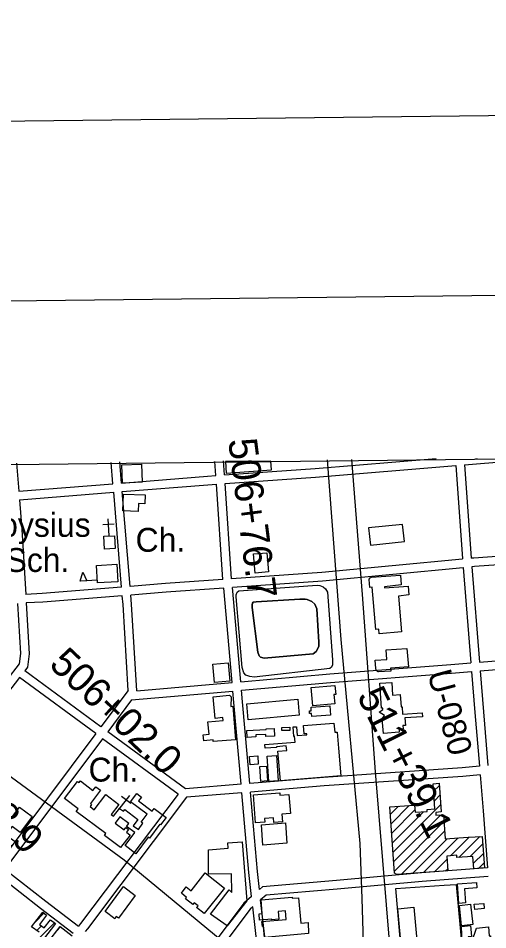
# Model space of a CAD drawing. Extents: x 3677843 to 3715951, y 511991 to 537744.
# Drawn here: x 3683945 to 3685577, y 533993 to 537161 of the extents above; entities that cross this region are included whole.
import ezdxf

# ---------------------------------------------------------------- set-up
doc = ezdxf.new("R2010")
doc.units = 0
for name, color, linetype in [('G-ANNO-NPLT', 7, 'Continuous'), ('V-ANNO-SYMB', 7, 'Continuous'), ('V-BLDG-IDEN', 7, 'Continuous'), ('V-BLDG-OTLN', 7, 'Continuous'), ('V-GRID-FRAM', 7, 'Continuous'), ('V-RIVR-RANG-IDEN', 7, 'Continuous'), ('V-ROAD-CNTR', 7, 'Continuous'), ('V-SITE-OTLN', 7, 'Continuous'), ('V-SITE-OTLN-IDEN', 7, 'Continuous'), ('V-SITE-VEGE', 7, 'Continuous'), ('V-SURV-IDEN', 7, 'Continuous')]:
    doc.layers.add(name, color=color, linetype=linetype)

msp = doc.modelspace()

# ---------------------------------------------------------------- linework, layer by layer
at = {"layer": 'G-ANNO-NPLT'}
msp.add_lwpolyline([(3678703.9, 512574.2), (3715368.2, 512995.5), (3715090.5, 537160.6), (3678426.3, 536739.3)], close=True, dxfattribs=at)
at = {"layer": 'V-ANNO-SYMB'}
msp.add_lwpolyline([(3681446.7, 513230.8), (3714527.7, 513611), (3714264.4, 536526), (3681183.4, 536145.9), (3681446.7, 513230.8)], dxfattribs=at)
at = {"layer": 'V-BLDG-OTLN'}
for p, q in [((3684219.6, 535208.1), (3684159.7, 535204.8)), ((3685388.7, 534474.6), (3685408.7, 534494.6)), ((3685391.1, 534441.6), (3685411, 534461.6)), ((3685238.2, 534394.9), (3685266, 534422.7)), ((3685240.6, 534361.9), (3685304.1, 534425.4)), ((3685242.9, 534328.9), (3685323.6, 534409.5)), ((3685245.3, 534295.9), (3685353, 534403.5)), ((3685247.7, 534262.9), (3685413.4, 534428.6)), ((3685250, 534229.9), (3685412.1, 534392)), ((3685252.4, 534196.9), (3685424.5, 534369)), ((3685277.2, 534186.3), (3685426.9, 534336)), ((3685315.4, 534189.2), (3685435.9, 534309.7)), ((3685353.7, 534192.1), (3685474, 534312.4)), ((3685447.2, 534250.3), (3685512, 534315.1)), ((3685476.7, 534244.4), (3685549.4, 534317.1)), ((3685515, 534247.3), (3685559.2, 534291.5)), ((3685527, 534224.1), (3685561.7, 534258.7)), ((3685391.9, 534195), (3685435.1, 534238.1)), ((3685545, 534206.6), (3685564.2, 534225.8)), ((3685430.1, 534197.8), (3685437.5, 534205.2)), ((3684004.3, 534021.4), (3684033.9, 534050.9)), ((3683979.2, 533925.5), (3684070.8, 534017.2)), ((3684009, 533990.7), (3684025.2, 534006.8)), ((3684077.9, 533988.9), (3684091.9, 534002.9))]:
    msp.add_line(p, q, dxfattribs=at)
for points in [[(3684307.1, 535545), (3684304.4, 535608.4), (3684372.8, 535611.4), (3684375.5, 535548)], [(3684664.9, 535620.1), (3684667.6, 535580.4), (3684824.5, 535591.1), (3684822.4, 535621.9)], [(3684308.2, 535448.8), (3684310.2, 535507.1), (3684385.5, 535504.5), (3684384.4, 535473.4), (3684362.2, 535474.1), (3684361.3, 535446.9)], [(3685162.3, 535389.3), (3685168.7, 535329.4), (3685286.9, 535342), (3685280.5, 535401.8)], [(3684768.4, 535232.7), (3684762.9, 535299.3), (3684808.5, 535303.1), (3684814, 535236.6)], [(3684220.1, 535198.7), (3684216.7, 535259.2), (3684287.3, 535263.2), (3684290.7, 535202.6)], [(3684159.7, 535204.8), (3684169.5, 535235.4), (3684182.7, 535206.1)], [(3685266.1, 535152.2), (3685277.3, 535028.9), (3685199.1, 535021.8), (3685197.7, 535037.2), (3685187.9, 535036.3), (3685174.5, 535183.9), (3685166.5, 535183.1), (3685164, 535210.3), (3685164.5, 535211.8), (3685165.2, 535213.2), (3685166.1, 535214.5), (3685167.2, 535215.7), (3685168.5, 535216.6), (3685169.9, 535217.4), (3685171.4, 535218), (3685172.9, 535218.3), (3685273.8, 535225), (3685276, 535191.5), (3685217.5, 535185.4), (3685217.9, 535181), (3685300.3, 535187.6), (3685302.8, 535157.1)], [(3685295.9, 534971.1), (3685300.7, 534907), (3685238.6, 534902.3), (3685239.4, 534892.4), (3685197.1, 534889.2), (3685195.5, 534889.9), (3685194, 534890.8), (3685192.7, 534891.9), (3685191.4, 534893.1), (3685190.3, 534894.5), (3685189.4, 534895.9), (3685188.7, 534897.5), (3685188.1, 534899.1), (3685187.8, 534900.8), (3685185.9, 534929.7), (3685225.5, 534932.1), (3685223.5, 534965.6)], [(3684674.9, 534920.3), (3684680.2, 534856.9), (3684626.6, 534852.3), (3684621.3, 534915.8)], [(3685269, 534680.1), (3685214.5, 534675.3), (3685210, 534726.1), (3685218.1, 534737.6), (3685198.9, 534749.1), (3685212.3, 534758.5), (3685212.1, 534763.8), (3685207.1, 534763.6), (3685201.3, 534850), (3685243.1, 534852.8), (3685246, 534808.7), (3685272.5, 534810.5), (3685275.4, 534768.1), (3685278.7, 534768.4), (3685280.5, 534742.4), (3685348.7, 534747), (3685349.6, 534733.4), (3685288.8, 534729.4), (3685290.6, 534703.3), (3685281.6, 534702.7), (3685282.4, 534690.9), (3685268.2, 534689.9)], [(3685044.8, 534778.4), (3684968.9, 534771.8), (3684963.4, 534834.7), (3685045.5, 534841.7), (3685048.1, 534811.2), (3685042, 534810.7)], [(3684629.6, 534727.8), (3684622.5, 534803.1), (3684679.2, 534808.4), (3684684.9, 534802.8), (3684683.7, 534769.5), (3684690.4, 534770), (3684700.1, 534653.6), (3684622.2, 534647.1), (3684621.7, 534652.9), (3684589.3, 534650.2), (3684587.5, 534671.1), (3684607.8, 534672.8), (3684604.2, 534715.6), (3684657, 534720), (3684656.1, 534730.3)], [(3684738.9, 534778.8), (3684916.8, 534794.3), (3684921.6, 534738.8), (3684743.7, 534723.2)], [(3685029.6, 534738.7), (3684965.4, 534734.1), (3684964.6, 534745.2), (3684957.2, 534744.6), (3684956.6, 534753.7), (3684963.4, 534754.2), (3684962.6, 534766.5), (3685027.3, 534771.1)], [(3684805.5, 534672.1), (3684770.7, 534670.4), (3684771.1, 534663.4), (3684740.1, 534661.9), (3684738.9, 534685.5), (3684806.2, 534688.7), (3684806.1, 534691.3), (3684834, 534692.6), (3684835.2, 534666.3), (3684805.8, 534665)], [(3685058.4, 534623.9), (3685066.1, 534528), (3684855.8, 534511.1), (3684847.5, 534613.3), (3684877.8, 534615.7), (3684876.5, 534632), (3684842.4, 534629.3), (3684842.6, 534626.9), (3684802.8, 534623.7), (3684801.7, 534636.6), (3684907, 534645.1), (3684905.3, 534665.5), (3684902.6, 534665.3), (3684900, 534697.9), (3684911.5, 534698.8), (3684914, 534667.9), (3684947.8, 534670.6), (3684947.5, 534674.4), (3684938.8, 534673.7), (3684936.5, 534702.5), (3685042.2, 534711), (3685044.8, 534679.5), (3685053.5, 534680.2), (3685058, 534623.8)], [(3684888.4, 534685.7), (3684860.8, 534685.4), (3684860.7, 534696.5), (3684888.3, 534696.9)], [(3684779, 534568.3), (3684750.6, 534566.4), (3684748.6, 534595.5), (3684777, 534597.4)], [(3684842.9, 534598.3), (3684848.7, 534510.4), (3684816.1, 534508.3), (3684810.4, 534596.2)], [(3684787.7, 534508.9), (3684784.4, 534560.6), (3684807.9, 534562.1), (3684811.2, 534510.4)], [(3684392.9, 534394.7), (3684335.3, 534437.9), (3684356.8, 534466.6), (3684373, 534454.4), (3684363.1, 534441.2), (3684410.1, 534405.9), (3684416.8, 534414.8), (3684458.8, 534383.2), (3684439.5, 534357.5), (3684436.5, 534359.8), (3684400.4, 534311.7), (3684396.6, 534314.5), (3684353.8, 534257.6), (3684315.9, 534286.1), (3684349.5, 534330.8), (3684321.3, 534352), (3684329.2, 534362.5), (3684298.1, 534385.8), (3684281.7, 534363.9), (3684312.8, 534340.5), (3684318.6, 534348.2), (3684327.7, 534341.4), (3684320.6, 534332), (3684333.3, 534322.4), (3684300.4, 534278.6), (3684244, 534320.9), (3684249, 534327.5), (3684146.5, 534404.4), (3684153.2, 534413.3), (3684105.8, 534448.9), (3684150.9, 534509), (3684156.6, 534504.7), (3684160.7, 534510.2), (3684204.5, 534477.4), (3684214, 534490.1), (3684230.3, 534477.8), (3684195.8, 534431.8), (3684199.8, 534428.7), (3684194.2, 534421.3), (3684209.1, 534410.2), (3684248.7, 534462.9), (3684294.1, 534428.8), (3684268, 534394.1), (3684276, 534388.1), (3684296.3, 534415.2), (3684310.2, 534404.8), (3684314.9, 534411.1), (3684360.9, 534376.6), (3684344.6, 534354.9), (3684362.1, 534341.7), (3684378.2, 534363.1), (3684372.5, 534367.4)], [(3685438, 534198.4), (3685260.1, 534185.1), (3685252.8, 534190.5), (3685236.4, 534420.6), (3685322.4, 534426.7), (3685324.2, 534401.5), (3685366.2, 534404.5), (3685365.7, 534411.3), (3685393.1, 534413.3), (3685386.9, 534500.8), (3685408.1, 534502.3), (3685415.2, 534402.7), (3685395.7, 534401.3), (3685396.4, 534390.9), (3685422.8, 534392.8), (3685428.8, 534309.2), (3685509.1, 534314.9), (3685557.2, 534317.5), (3685565.5, 534208.2), (3685528.5, 534205.4), (3685525.2, 534248.1), (3685469.3, 534243.9), (3685468.7, 534251.9), (3685434.2, 534249.3)], [(3684769.2, 534364.3), (3684762, 534462.5), (3684853.8, 534469.2), (3684854.4, 534460.9), (3684885.6, 534463.2), (3684890.6, 534397.1), (3684860.9, 534394.6), (3684863, 534368.7), (3684832.8, 534366), (3684831.4, 534382.3), (3684800.9, 534379.8), (3684802, 534366.7)], [(3683873.4, 534319.5), (3683948.9, 534419.8), (3683993.2, 534386.5), (3683951.5, 534331), (3683923, 534352.5), (3683901.4, 534323.7), (3683933.7, 534299.4), (3683921.5, 534283.2)], [(3684873.1, 534364.6), (3684878.5, 534293.7), (3684795.2, 534287.3), (3684789.7, 534358.2)], [(3684606.5, 534186.8), (3684605.6, 534271), (3684674.4, 534277.3), (3684672.9, 534295.3), (3684723.1, 534299.3), (3684739.8, 534093.9), (3684670.4, 534007.2), (3684613.5, 534047.7), (3684677.5, 534132.5), (3684686.8, 534122.9), (3684686.2, 534187.6)], [(3684661.4, 534138.3), (3684590.9, 534049.3), (3684564.6, 534070.1), (3684569.7, 534076.6), (3684556.1, 534087.4), (3684551.1, 534081.1), (3684526, 534101), (3684529.9, 534105.8), (3684511.6, 534120.3), (3684528.8, 534142), (3684545.4, 534128.8), (3684594.8, 534191.1)], [(3685476.5, 534085.1), (3685471.7, 534152.3), (3685537.2, 534157), (3685538.5, 534138.8), (3685495.7, 534135.7), (3685499.2, 534086.7)], [(3684351.5, 534112), (3684293.1, 534033.8), (3684285.6, 534039.4), (3684279.9, 534031.7), (3684246.7, 534056.2), (3684311.1, 534143.3)], [(3684953.7, 533979.9), (3684800.3, 533966.2), (3684796.9, 534005), (3684793.2, 534004.7), (3684791.7, 534022), (3684875.8, 534029.5), (3684873.2, 534058.8), (3684848.2, 534056.6), (3684850.5, 534030.5), (3684825.8, 534028.3), (3684825.6, 534030.6), (3684783.8, 534026.9), (3684781.9, 534048.5), (3684792.9, 534049.5), (3684788.7, 534096.7), (3684896.6, 534106.3), (3684896.9, 534102.7), (3684918.6, 534104.6), (3684926.5, 534016.1), (3684952, 534018.4)], [(3685564.7, 534066.9), (3685531.5, 534063.8), (3685529.9, 534081.8), (3685563.1, 534084.4)], [(3685277, 533926.5), (3685264.6, 534066.3), (3685320.3, 534071.3), (3685332.7, 533931.5)], [(3685485.9, 534007.3), (3685478.8, 534077.9), (3685517.2, 534081.8), (3685524.3, 534011.2)], [(3685578.9, 534003.1), (3685582, 533972), (3685586, 533972), (3685589.9, 533926.6), (3685488.9, 533918.1), (3685485.3, 534004.9), (3685517.2, 534007.9), (3685520.2, 533970), (3685508.7, 533968.5), (3685508.9, 533950.2), (3685521.1, 533951.7), (3685537.6, 533999.3)]]:
    msp.add_lwpolyline(points, close=True, dxfattribs=at)
for points in [[(3684017, 533985.1), (3683990.5, 534003.5), (3684029.6, 534054.2), (3684042.9, 534044), (3684018.3, 534012.1), (3684034.3, 533999.8), (3684056.4, 534028.3), (3684074, 534014.7), (3684032.5, 533960.9)], [(3684047.8, 533949.2), (3684089.8, 534004.5), (3684132.2, 533972.3)]]:
    msp.add_lwpolyline(points, dxfattribs=at)
at = {"layer": 'V-GRID-FRAM'}
msp.add_lwpolyline([(3681899.6, 535587.1), (3713561.2, 535950.9), (3713778.1, 517769.3), (3682100.6, 517405.3), (3681899.6, 535587.1)], dxfattribs=at)
at = {"layer": 'V-ROAD-CNTR'}
for points in [[(3685495.4, 535608.8), (3685817.5, 535635.2)], [(3683938.6, 535614.8), (3683946.6, 535517.4)], [(3684273.9, 535543.3), (3684267.8, 535616.5)], [(3684303.8, 535545.6), (3684297.7, 535619)], [(3684631.5, 535571.3), (3684628.1, 535620.9)], [(3684661.4, 535573.5), (3684658, 535622.9)], [(3684661.4, 535573.5), (3684976.2, 535596.2), (3685397.7, 535630.8)], [(3684663.4, 535543.5), (3684978.5, 535566.3), (3685465.5, 535606.3)], [(3685019, 535626.2), (3685066, 535002.4), (3685131.7, 534292.5), (3685139.3, 534101.9), (3685144.5, 533911.3)], [(3685103.1, 535627.2), (3685140.2, 535157.7), (3685184.8, 534542.1), (3685235.8, 533925.8)], [(3685465.5, 535606.3), (3685487.9, 535299.4), (3685489.3, 535282.3)], [(3685495.4, 535608.8), (3685517.8, 535301.7), (3685519.2, 535284.3)], [(3685540.9, 535628.9), (3685534.2, 535628.5)], [(3682527.9, 535597.6), (3682808.7, 535377.9), (3683140.9, 535122.2), (3683684.3, 534696.3), (3684313.2, 534236.5), (3684714.2, 533904.6), (3684956.4, 533721.2), (3685014.9, 533664.2)], [(3684303.8, 535545.6), (3684602, 535569.2), (3684631.5, 535571.3)], [(3684631.4, 535571.5), (3684631.3, 535573.2)], [(3683946.6, 535517.4), (3684273.9, 535543.3)], [(3684306.3, 535515.7), (3684604.2, 535539.3), (3684633.5, 535541.4)], [(3684656.2, 535210.3), (3684633.5, 535541.4)], [(3684686.1, 535212.4), (3684663.4, 535543.5)], [(3683949.1, 535487.5), (3684276.4, 535513.4)], [(3684303.9, 535183.9), (3684276.4, 535513.4)], [(3684333.8, 535186.3), (3684306.3, 535515.7)], [(3683949.1, 535487.5), (3683957.6, 535383.8), (3683970.7, 535158.7)], [(3685846.2, 535307.1), (3685528.4, 535285), (3685519.1, 535284.1)], [(3685489.3, 535281.3), (3685000.2, 535234.9), (3684686.1, 535212.4)], [(3685848.6, 535277.2), (3685530.9, 535255.1), (3685521.3, 535254.2)], [(3685521.6, 535254.4), (3685548.1, 534923)], [(3685491.4, 535251.3), (3685002.7, 535205), (3684689.5, 535182.6)], [(3685491.7, 535252.3), (3685518.2, 534920.6)], [(3684656.2, 535210.3), (3684456.2, 535196), (3684333.8, 535186.3)], [(3684303.9, 535183.9), (3684028.3, 535162), (3683970.7, 535158.7)], [(3684659.5, 535180.4), (3684458.4, 535166.1), (3684336.3, 535156.4)], [(3684688.1, 534852.5), (3684659.5, 535180.4)], [(3684718, 534855.2), (3684689.5, 535182.6)], [(3683972.5, 535128.8), (3683982.8, 534951.8), (3683976.4, 534905.2), (3683967, 534893.1)], [(3684306.4, 535154), (3684030.3, 535132.1), (3683972.5, 535128.8)], [(3684326.3, 534824.9), (3684308.9, 535122.9), (3684306.4, 535154)], [(3684356.4, 534823.4), (3684338.9, 535125), (3684336.3, 535156.4)], [(3683942.5, 535127.1), (3683952.7, 534952.9), (3683947.8, 534917.2), (3683775.4, 534695.2), (3683584.3, 534447.7)], [(3685548.1, 534923), (3685875.1, 534949.5)], [(3684718, 534855.2), (3685027.8, 534882.4), (3685448.6, 534914.9), (3685518.2, 534920.6)], [(3685550.5, 534893.1), (3685877.6, 534919.6)], [(3684231.8, 534698.8), (3683967, 534893.1)], [(3684720.6, 534825.3), (3685030.2, 534852.5), (3685451, 534885), (3685520.6, 534890.7)], [(3685520.6, 534890.7), (3685531.9, 534748.4), (3685547.5, 534561.2)], [(3685550.5, 534893.1), (3685561.8, 534750.9), (3685577.4, 534564)], [(3683948.6, 534869.4), (3683799.2, 534676.8), (3683608, 534429.3)], [(3684213.8, 534674.8), (3683948.6, 534869.4)], [(3684356.4, 534823.4), (3684688.1, 534852.5)], [(3684326.3, 534824.9), (3684231.8, 534698.8)], [(3684338.9, 534791.7), (3684690.7, 534822.7)], [(3684719.2, 534499.3), (3684694.2, 534782.9), (3684690.7, 534822.7)], [(3684749.1, 534501.8), (3684724.1, 534785.5), (3684720.6, 534825.3)], [(3684338.9, 534791.7), (3684256, 534681.1)], [(3684213.8, 534674.8), (3683874.2, 534221.7)], [(3684238, 534657.1), (3683897.8, 534203.3)], [(3684500.1, 534464.8), (3684238, 534657.1)], [(3684719.2, 534499.3), (3684525.6, 534483.3), (3684256, 534681.1)], [(3685547.5, 534561.2), (3685487.4, 534555.5), (3685005.7, 534522.9), (3684749.1, 534501.8)], [(3685550, 534531.3), (3685489.8, 534525.6), (3685007.9, 534493), (3684751.7, 534471.9)], [(3685550, 534531.3), (3685560.3, 534406.7), (3685576.2, 534207.9)], [(3684500.1, 534464.8), (3684161.5, 534015.2), (3684153.8, 534005.3)], [(3684721.8, 534469.4), (3684529.1, 534453.5)], [(3684755.7, 534109.1), (3684746.1, 534192.5), (3684721.8, 534469.4)], [(3684783.2, 534132.9), (3684776, 534195.5), (3684751.7, 534471.9)], [(3684529.1, 534453.5), (3684185.3, 533997), (3684177.6, 533987.1)], [(3683879.8, 534179.3), (3684021.8, 534068.6), (3684135.5, 533981.5)], [(3683897.8, 534203.3), (3684040.1, 534092.3), (3684153.8, 534005.3)], [(3685576.2, 534207.9), (3685346.7, 534191.3), (3685050.4, 534164.1), (3684793.9, 534142.2), (3684783.2, 534132.9)], [(3685578.6, 534178), (3685349.2, 534161.4), (3685053.1, 534134.2), (3684806.2, 534113.2), (3684787.3, 534096.8)], [(3684755.7, 534109.1), (3684728.5, 534085.6), (3684479.5, 533753.5)], [(3684816.8, 533839.9), (3684787.3, 534096.8)], [(3684759.9, 534073), (3684750.6, 534065), (3684503.1, 533734.9)], [(3684787, 533836.5), (3684759.9, 534073)]]:
    msp.add_lwpolyline(points, dxfattribs=at)
at = {"layer": 'V-SITE-OTLN'}
for p, q in [((3684260.4, 535361.7), (3684257.7, 535421.6)), ((3684278.6, 535402.5), (3684238.6, 535400.7)), ((3684295.3, 534412.4), (3684332.1, 534459.8)), ((3684335.6, 534431.7), (3684304.1, 534456.3))]:
    msp.add_line(p, q, dxfattribs=at)
for points in [[(3684244, 535315.8), (3684242, 535360.5), (3684279.6, 535362.2), (3684281.6, 535317.5)], [(3685280.9, 533870.4), (3685257.3, 534136.2), (3685425.4, 534148), (3685467.4, 534150.9), (3685488.9, 533911.4), (3685418.7, 533891.5), (3685401.4, 533918.2), (3685381.2, 533913.7), (3685382, 533903.6), (3685371.5, 533881.6)]]:
    msp.add_lwpolyline(points, close=True, dxfattribs=at)
at = {"layer": 'V-SITE-VEGE'}
for points in [[(3684711.6, 535171.4), (3684983.9, 535190.9), (3684992.7, 535189.7), (3685004.2, 535185.4), (3685013, 535178.1), (3685020.2, 535165.8), (3685037.1, 534931.1), (3685037.4, 534914.2), (3685033.2, 534905.4), (3685027.8, 534901.2), (3684764.6, 534871), (3684749.7, 534873), (3684735.5, 534878.4), (3684729.1, 534886.5), (3684722.6, 534904.9), (3684701.9, 535150), (3684702.3, 535157.3), (3684705.8, 535166.5)], [(3684772, 535133.2), (3684923.8, 535142.5), (3684941.9, 535142.4), (3684949.5, 535140.4), (3684965.2, 535134.2), (3684975.9, 535125), (3684983.1, 535108.8), (3684989.5, 534992.3), (3684989, 534978.5), (3684985.2, 534968.1), (3684979.8, 534959.7), (3684969.8, 534952.5), (3684799.1, 534937.5), (3684787.2, 534940.6), (3684782.2, 534945.3), (3684777.7, 534957.6), (3684757.3, 535112.9), (3684757.4, 535121.8), (3684759.3, 535128.3), (3684761.2, 535132.1)], [(3684772, 535133.2), (3684761.2, 535132.1), (3684759.3, 535128.3), (3684757.4, 535121.8), (3684757.3, 535112.9), (3684777.7, 534957.6), (3684782.2, 534945.3), (3684787.2, 534940.6), (3684799.1, 534937.5), (3684969.8, 534952.5), (3684979.8, 534959.7), (3684985.2, 534968.1), (3684989, 534978.5), (3684989.5, 534992.3), (3684983.1, 535108.8), (3684975.9, 535125), (3684965.2, 535134.2), (3684949.5, 535140.4), (3684941.9, 535142.4), (3684923.8, 535142.5)]]:
    msp.add_lwpolyline(points, close=True, dxfattribs=at)

# ---------------------------------------------------------------- texts
at = {"layer": 'V-BLDG-IDEN'}
for s, p in [('St. Aloysius', (3683616.5, 535358.6)), ('High Sch.', (3683641.3, 535236.6))]:
    msp.add_text(s, height=83, dxfattribs=at).set_placement(p)
at = {"layer": 'V-RIVR-RANG-IDEN'}
msp.add_text('U-080', height=83, rotation=284.9983, dxfattribs=at).set_placement((3685366.5, 534884.6))
at = {"layer": 'V-SITE-OTLN-IDEN'}
for p in [(3684352.5, 535306.6), (3684189, 534508.2)]:
    msp.add_text('Ch.', height=83, dxfattribs=at).set_placement(p)
at = {"layer": 'V-SURV-IDEN'}
for s, rotation, p in [('   506+76.7  ', 277.3889, (3684659.7, 535805.9)), ('   506+02.0  ', 316.5244, (3683966.8, 534987.3)), ('   511+39.1  ', 296.4634, (3685070.8, 534906)), ('   500+68.9  ', 315.9426, (3683488, 534716.6))]:
    msp.add_text(s, height=100, rotation=rotation, dxfattribs=at).set_placement(p)

doc.saveas('drawing.dxf')
